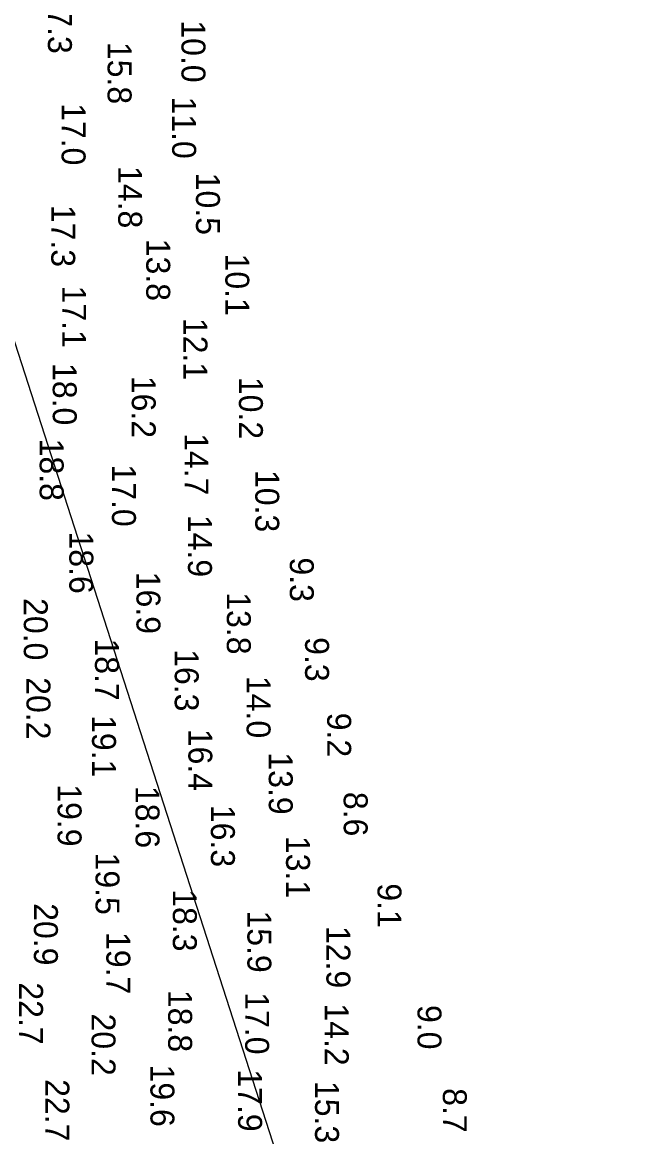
# Model space of a CAD drawing. Extents: x 1178573 to 1187098, y 693282 to 751751.
# Drawn here: x 1183571 to 1183885, y 739276 to 739859 of the extents above; entities that cross this region are included whole.
import ezdxf

# ---------------------------------------------------------------- set-up
doc = ezdxf.new("R2010")
doc.units = 0
doc.layers.add('G-ANNO-PATT', color=7, linetype='Continuous')
doc.layers.add('V-HYDS-SOUN', color=7, linetype='Continuous')

msp = doc.modelspace()

# ---------------------------------------------------------------- linework, layer by layer
at = {"layer": 'G-ANNO-PATT'}
msp.add_lwpolyline([(1183884.78, 738706.45), (1183565.77, 739696.46), (1183463.01, 741660.48), (1183454.74, 741818.49), (1183255.55, 742478.87)], dxfattribs=at)

# ---------------------------------------------------------------- texts
at = {"layer": 'V-HYDS-SOUN'}
for s, p in [('17.3 ', (1183584.57, 739874.81)), ('10.0 ', (1183654.32, 739859.73)), ('15.8 ', (1183615.75, 739848.47)), ('17.0 ', (1183591.72, 739816.49)), ('11.0 ', (1183649.46, 739819.93)), ('14.8 ', (1183621.29, 739783.6)), ('10.5 ', (1183661.91, 739780.11)), ('17.3 ', (1183586.31, 739763.36)), ('13.8 ', (1183635.93, 739745.61)), ('10.1 ', (1183677.23, 739737.86)), ('17.1 ', (1183592.03, 739721.13)), ('12.1 ', (1183655.38, 739704.23)), ('18.0 ', (1183587.1, 739680.66)), ('16.2 ', (1183628.36, 739673.99)), ('10.2 ', (1183684.33, 739673.43)), ('18.8 ', (1183580.28, 739641.15)), ('14.7 ', (1183655.93, 739644.04)), ('17.0 ', (1183618.03, 739627.68)), ('10.3 ', (1183692.87, 739624.78)), ('14.9 ', (1183657.74, 739601.32)), ('18.6 ', (1183595.76, 739592.63)), ('9.3', (1183710.92, 739579.08)), ('16.9 ', (1183630.81, 739571.6)), ('13.8 ', (1183678.02, 739560.87)), ('20.0 ', (1183571.97, 739557.83)), ('18.7 ', (1183609.18, 739536.75)), ('9.3', (1183718.9, 739537.42)), ('16.3 ', (1183650.81, 739531.14)), ('20.2 ', (1183573.37, 739516.48)), ('14.0 ', (1183688.34, 739517.15)), ('19.1 ', (1183607.61, 739496.69)), ('9.2', (1183730.45, 739497.94)), ('16.4 ', (1183657.93, 739489.55)), ('13.9 ', (1183699.93, 739477.21)), ('19.9 ', (1183589.63, 739460.54)), ('18.6 ', (1183630.34, 739459.69)), ('8.6', (1183739.07, 739456.58)), ('16.3 ', (1183669.71, 739449.78)), ('13.1 ', (1183708.96, 739433.56)), ('19.5 ', (1183609.45, 739424.86)), ('9.1', (1183756.72, 739408.78)), ('18.3 ', (1183649.83, 739405.68)), ('20.9 ', (1183577.26, 739398.4)), ('15.9 ', (1183688.75, 739394.6)), ('12.9 ', (1183730.02, 739386.49)), ('19.7 ', (1183615.08, 739383.34)), ('22.7 ', (1183569.51, 739357.03)), ('18.8 ', (1183647.38, 739353.09)), ('17.0 ', (1183687.59, 739351.86)), ('14.2 ', (1183729.18, 739346.04)), ('9.0', (1183777.62, 739345.2)), ('20.2 ', (1183607.36, 739340.75)), ('19.6 ', (1183638.11, 739314.08)), ('17.9 ', (1183683.92, 739311.56)), ('22.7 ', (1183583.26, 739306.44)), ('15.3 ', (1183724.1, 739305.52)), ('8.7', (1183790.85, 739301.75))]:
    msp.add_text(s, height=12.5, rotation=270, dxfattribs=at).set_placement(p)

doc.saveas('drawing.dxf')
